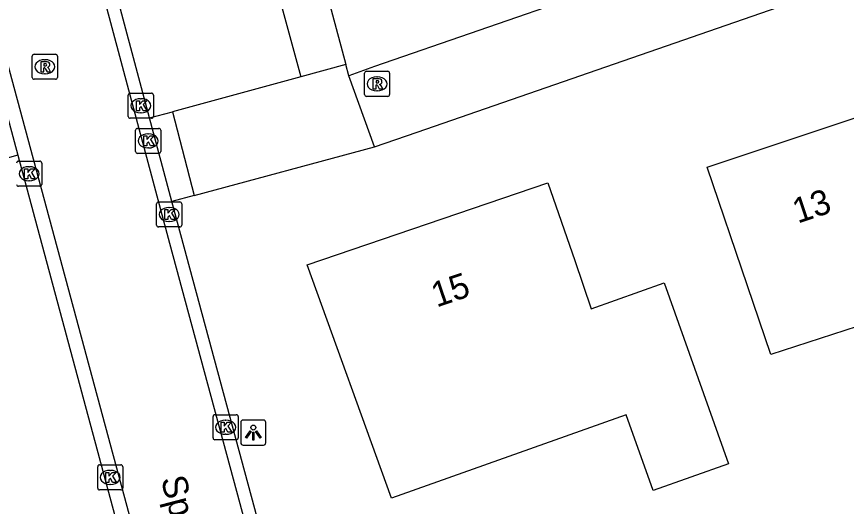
# Model space of a CAD drawing. Extents: x 162675 to 163482, y 379761 to 381227.
# Drawn here: x 162858.2 to 162891.25, y 380588.32 to 380607.84 of the extents above; entities that cross this region are included whole.
import ezdxf

# ---------------------------------------------------------------- set-up
doc = ezdxf.new("R2010")
doc.units = 0
for name, color, linetype in [('IMGEO_Kolk', 7, 'Continuous'), ('IMGEO_Lichtpunt', 7, 'Continuous'), ('IMGEO_Openbare_ruimte_label', 7, 'Continuous'), ('IMGEO_Pand', 7, 'Continuous'), ('IMGEO_Pand_nummerreeks', 7, 'Continuous'), ('IMGEO_Rijbaan_lokaal_gesloten', 7, 'Continuous'), ('IMGEO_Rijbaan_lokaal_open', 7, 'Continuous'), ('IMGEO_Rioolput', 7, 'Continuous'), ('IMGEO_Voetpad_open', 7, 'Continuous')]:
    doc.layers.add(name, color=color, linetype=linetype)

msp = doc.modelspace()

# ---------------------------------------------------------------- linework, layer by layer
at = {"layer": 'IMGEO_Kolk'}
for p, q in [((162862.648, 380603.864), (162862.648, 380604.716)), ((162862.723, 380604.79), (162863.575, 380604.79)), ((162863.136, 380604.57), (162863.161, 380604.57)), ((162863.649, 380604.716), (162863.649, 380603.864)), ((162863.159, 380604.01), (162863.134, 380604.01)), ((162863.575, 380603.79), (162862.723, 380603.79)), ((162862.941, 380602.462), (162862.941, 380603.314)), ((162863.016, 380603.388), (162863.868, 380603.388)), ((162863.942, 380603.314), (162863.942, 380602.462)), ((162863.429, 380603.168), (162863.454, 380603.168)), ((162863.452, 380602.608), (162863.427, 380602.608)), ((162863.868, 380602.388), (162863.016, 380602.388)), ((162858.273, 380602.079), (162859.125, 380602.079)), ((162859.199, 380602.005), (162859.199, 380601.153)), ((162858.686, 380601.859), (162858.711, 380601.859)), ((162858.709, 380601.299), (162858.684, 380601.299)), ((162859.125, 380601.079), (162858.273, 380601.079)), ((162863.777, 380599.53), (162863.777, 380600.382)), ((162863.852, 380600.456), (162864.704, 380600.456)), ((162864.265, 380600.236), (162864.29, 380600.236)), ((162864.778, 380600.382), (162864.778, 380599.53)), ((162864.288, 380599.676), (162864.263, 380599.676)), ((162864.704, 380599.456), (162863.852, 380599.456)), ((162866.099, 380591.975), (162866.951, 380591.975)), ((162866.024, 380591.049), (162866.024, 380591.901)), ((162866.512, 380591.755), (162866.537, 380591.755)), ((162867.025, 380591.901), (162867.025, 380591.049)), ((162866.951, 380590.975), (162866.099, 380590.975)), ((162866.535, 380591.195), (162866.51, 380591.195)), ((162861.428, 380589.051), (162861.428, 380589.903)), ((162861.503, 380589.977), (162862.355, 380589.977)), ((162861.916, 380589.757), (162861.941, 380589.757)), ((162862.429, 380589.903), (162862.429, 380589.051)), ((162861.939, 380589.197), (162861.914, 380589.197)), ((162862.355, 380588.977), (162861.503, 380588.977))]:
    msp.add_line(p, q, dxfattribs=at)
for points in [[(162862.648, 380603.864), (162862.648, 380604.716)], [(162862.723, 380604.79), (162863.575, 380604.79)], [(162863.649, 380604.716), (162863.649, 380603.864)], [(162862.969, 380604.49), (162863.092, 380604.49), (162863.092, 380604.339), (162863.222, 380604.49), (162863.386, 380604.49), (162863.24, 380604.339), (162863.393, 380604.09), (162863.241, 380604.09), (162863.156, 380604.254), (162863.092, 380604.187), (162863.092, 380604.09), (162862.969, 380604.09), (162862.969, 380604.49)], [(162863.575, 380603.79), (162862.723, 380603.79)], [(162862.941, 380602.462), (162862.941, 380603.314)], [(162863.016, 380603.388), (162863.868, 380603.388)], [(162863.942, 380603.314), (162863.942, 380602.462)], [(162863.262, 380603.088), (162863.385, 380603.088), (162863.385, 380602.937), (162863.515, 380603.088), (162863.679, 380603.088), (162863.533, 380602.937), (162863.686, 380602.688), (162863.534, 380602.688), (162863.449, 380602.852), (162863.385, 380602.785), (162863.385, 380602.688), (162863.262, 380602.688), (162863.262, 380603.088)], [(162863.868, 380602.388), (162863.016, 380602.388)], [(162858.273, 380602.079), (162859.125, 380602.079)], [(162859.199, 380602.005), (162859.199, 380601.153)], [(162858.519, 380601.779), (162858.642, 380601.779), (162858.642, 380601.628), (162858.772, 380601.779), (162858.936, 380601.779), (162858.79, 380601.628), (162858.943, 380601.379), (162858.791, 380601.379), (162858.706, 380601.543), (162858.642, 380601.476), (162858.642, 380601.379), (162858.519, 380601.379), (162858.519, 380601.779)], [(162859.125, 380601.079), (162858.273, 380601.079)], [(162863.777, 380599.53), (162863.777, 380600.382)], [(162863.852, 380600.456), (162864.704, 380600.456)], [(162864.778, 380600.382), (162864.778, 380599.53)], [(162864.098, 380600.156), (162864.221, 380600.156), (162864.221, 380600.005), (162864.351, 380600.156), (162864.515, 380600.156), (162864.369, 380600.005), (162864.522, 380599.756), (162864.37, 380599.756), (162864.285, 380599.92), (162864.221, 380599.853), (162864.221, 380599.756), (162864.098, 380599.756), (162864.098, 380600.156)], [(162864.704, 380599.456), (162863.852, 380599.456)], [(162866.099, 380591.975), (162866.951, 380591.975)], [(162866.024, 380591.049), (162866.024, 380591.901)], [(162866.345, 380591.675), (162866.468, 380591.675), (162866.468, 380591.524), (162866.598, 380591.675), (162866.762, 380591.675), (162866.616, 380591.524), (162866.769, 380591.275), (162866.617, 380591.275), (162866.532, 380591.439), (162866.468, 380591.372), (162866.468, 380591.275), (162866.345, 380591.275), (162866.345, 380591.675)], [(162867.025, 380591.901), (162867.025, 380591.049)], [(162866.951, 380590.975), (162866.099, 380590.975)], [(162861.428, 380589.051), (162861.428, 380589.903)], [(162861.503, 380589.977), (162862.355, 380589.977)], [(162861.749, 380589.677), (162861.872, 380589.677), (162861.872, 380589.526), (162862.002, 380589.677), (162862.166, 380589.677), (162862.02, 380589.526), (162862.173, 380589.277), (162862.021, 380589.277), (162861.936, 380589.441), (162861.872, 380589.374), (162861.872, 380589.277), (162861.749, 380589.277), (162861.749, 380589.677)], [(162862.429, 380589.903), (162862.429, 380589.051)], [(162862.355, 380588.977), (162861.503, 380588.977)]]:
    msp.add_lwpolyline(points, dxfattribs=at)
for centre, start, end in [((162862.725, 380604.714), 91.552, 178.448), ((162862.725, 380604.714), 91.552, 178.448), ((162863.573, 380604.714), 1.552, 88.448), ((162863.573, 380604.714), 1.552, 88.448), ((162862.725, 380603.866), 181.552, 268.448), ((162862.725, 380603.866), 181.552, 268.448), ((162863.573, 380603.866), 271.552, 358.448), ((162863.573, 380603.866), 271.552, 358.448), ((162863.018, 380603.312), 91.552, 178.448), ((162863.018, 380603.312), 91.552, 178.448), ((162863.866, 380603.312), 1.552, 88.448), ((162863.866, 380603.312), 1.552, 88.448), ((162863.018, 380602.464), 181.552, 268.448), ((162863.018, 380602.464), 181.552, 268.448), ((162863.866, 380602.464), 271.552, 358.448), ((162863.866, 380602.464), 271.552, 358.448), ((162858.275, 380602.003), 91.552, 178.448), ((162858.275, 380602.003), 91.552, 178.448), ((162859.123, 380602.003), 1.552, 88.448), ((162859.123, 380602.003), 1.552, 88.448), ((162858.275, 380601.155), 181.552, 268.448), ((162858.275, 380601.155), 181.552, 268.448), ((162859.123, 380601.155), 271.552, 358.448), ((162859.123, 380601.155), 271.552, 358.448), ((162863.854, 380600.38), 91.552, 178.448), ((162863.854, 380600.38), 91.552, 178.448), ((162864.702, 380600.38), 1.552, 88.448), ((162864.702, 380600.38), 1.552, 88.448), ((162863.854, 380599.532), 181.552, 268.448), ((162863.854, 380599.532), 181.552, 268.448), ((162864.702, 380599.532), 271.552, 358.448), ((162864.702, 380599.532), 271.552, 358.448), ((162866.101, 380591.899), 91.552, 178.448), ((162866.101, 380591.899), 91.552, 178.448), ((162866.949, 380591.899), 1.552, 88.448), ((162866.949, 380591.899), 1.552, 88.448), ((162866.101, 380591.051), 181.552, 268.448), ((162866.101, 380591.051), 181.552, 268.448), ((162866.949, 380591.051), 271.552, 358.448), ((162866.949, 380591.051), 271.552, 358.448), ((162861.505, 380589.901), 91.552, 178.448), ((162861.505, 380589.901), 91.552, 178.448), ((162862.353, 380589.901), 1.552, 88.448), ((162862.353, 380589.901), 1.552, 88.448), ((162861.505, 380589.053), 181.552, 268.448), ((162861.505, 380589.053), 181.552, 268.448), ((162862.353, 380589.053), 271.552, 358.448), ((162862.353, 380589.053), 271.552, 358.448)]:
    msp.add_arc(centre, 0.0765, start, end, dxfattribs=at)
for centre, major_axis, ratio, start_param, end_param in [((162863.135, 380604.29), (-0.387, 0.002), 0.722429, 4.712389, 7.853982), ((162863.16, 380604.29), (-0.39, 0.002), 0.717154, 1.570796, 4.712389), ((162863.428, 380602.888), (-0.387, 0.002), 0.722429, 4.712389, 7.853982), ((162863.453, 380602.888), (-0.39, 0.002), 0.717154, 1.570796, 4.712389), ((162858.685, 380601.579), (-0.387, 0.002), 0.722429, 4.712389, 7.853982), ((162858.71, 380601.579), (-0.39, 0.002), 0.717154, 1.570796, 4.712389), ((162864.264, 380599.956), (-0.387, 0.002), 0.722429, 4.712389, 7.853982), ((162864.289, 380599.956), (-0.39, 0.002), 0.717154, 1.570796, 4.712389), ((162866.511, 380591.475), (-0.387, 0.002), 0.722429, 4.712389, 7.853982), ((162866.536, 380591.475), (-0.39, 0.002), 0.717154, 1.570796, 4.712389), ((162861.915, 380589.477), (-0.387, 0.002), 0.722429, 4.712389, 7.853982), ((162861.94, 380589.477), (-0.39, 0.002), 0.717154, 1.570796, 4.712389)]:
    msp.add_ellipse(centre, major_axis=major_axis, ratio=ratio, start_param=start_param, end_param=end_param, dxfattribs=at)
at = {"layer": 'IMGEO_Lichtpunt'}
for p, q in [((162867.129, 380591.666), (162867.129, 380590.859)), ((162867.129, 380591.666), (162867.129, 380590.859)), ((162868.031, 380591.761), (162867.223, 380591.761)), ((162868.031, 380591.761), (162867.223, 380591.761)), ((162868.125, 380590.859), (162868.125, 380591.666)), ((162868.125, 380590.859), (162868.125, 380591.666)), ((162867.223, 380590.765), (162868.031, 380590.765)), ((162867.223, 380590.765), (162868.031, 380590.765))]:
    msp.add_line(p, q, dxfattribs=at)
for points in [[(162867.503, 380591.33), (162867.542, 380591.302), (162867.354, 380591.04), (162867.316, 380591.067), (162867.503, 380591.33)], [(162867.715, 380591.302), (162867.753, 380591.329), (162867.94, 380591.067), (162867.901, 380591.039), (162867.715, 380591.302)], [(162867.605, 380591.282), (162867.652, 380591.282), (162867.652, 380590.96), (162867.605, 380590.96), (162867.605, 380591.282)]]:
    msp.add_lwpolyline(points, dxfattribs=at)
msp.add_circle((162867.628, 380591.464), 0.0994, dxfattribs=at)
for centre, start, end in [((162867.223, 380591.666), 90, 180), ((162867.223, 380591.666), 90, 180), ((162868.031, 380591.666), 0, 90), ((162868.031, 380591.666), 0, 90), ((162867.223, 380590.859), 180, 270), ((162867.223, 380590.859), 180, 270), ((162868.031, 380590.859), 270, 0), ((162868.031, 380590.859), 270, 360)]:
    msp.add_arc(centre, 0.0946, start, end, dxfattribs=at)
at = {"layer": 'IMGEO_Pand'}
for points in [[(162898.236, 380596.035), (162895.097, 380595.017), (162894.634, 380596.444), (162888.242, 380594.37), (162887.313, 380597.109), (162885.707, 380601.844), (162892.242, 380604.023), (162892.792, 380602.375), (162895.857, 380603.369), (162897.399, 380598.613), (162898.236, 380596.035)], [(162886.558, 380590.022), (162883.552, 380588.954), (162882.481, 380591.969), (162873.133, 380588.648), (162869.768, 380597.949), (162879.364, 380601.221), (162880.43, 380598.118), (162881.089, 380596.198), (162883.997, 380597.231), (162886.558, 380590.022)]]:
    msp.add_lwpolyline(points, dxfattribs=at)
at = {"layer": 'IMGEO_Rijbaan_lokaal_gesloten'}
for points in [[(162847.107, 380663.14), (162858.479, 380620.583), (162864.293, 380598.811), (162886.907, 380515.067), (162890.125, 380503.167)], [(162842.816, 380661.994), (162845.2, 380653.071), (162853.834, 380620.756), (162875.558, 380540.207)]]:
    msp.add_lwpolyline(points, dxfattribs=at)
at = {"layer": 'IMGEO_Rijbaan_lokaal_open'}
for points in [[(162872.455, 380602.652), (162874.152, 380603.239), (162904.943, 380613.922), (162924.514, 380620.67), (162922.445, 380627.013)], [(162918.864, 380621.921), (162905.704, 380617.341), (162872.456, 380605.847), (162871.429, 380605.476)], [(162863.498, 380603.804), (162860.275, 380615.873)], [(162871.308, 380605.93), (162869.521, 380605.443)], [(162871.429, 380605.476), (162871.308, 380605.93)], [(162857.345, 380605.64), (162858.243, 380602.314)], [(162869.521, 380605.443), (162864.406, 380604.051)], [(162872.455, 380602.652), (162871.429, 380605.476)], [(162864.406, 380604.051), (162865.273, 380600.713)], [(162864.386, 380600.474), (162863.498, 380603.804)], [(162865.273, 380600.713), (162872.455, 380602.652)], [(162858.243, 380602.314), (162862.096, 380587.993)], [(162876.524, 380555.474), (162876.183, 380556.737), (162864.386, 380600.474)]]:
    msp.add_lwpolyline(points, dxfattribs=at)
at = {"layer": 'IMGEO_Rioolput'}
for p, q in [((162858.824, 380605.417), (162858.824, 380606.269)), ((162858.899, 380606.343), (162859.751, 380606.343)), ((162859.825, 380606.269), (162859.825, 380605.417)), ((162859.312, 380606.123), (162859.337, 380606.123)), ((162859.335, 380605.563), (162859.31, 380605.563)), ((162872.058, 380604.735), (162872.058, 380605.587)), ((162872.133, 380605.661), (162872.985, 380605.661)), ((162873.059, 380605.587), (162873.059, 380604.735)), ((162859.751, 380605.343), (162858.899, 380605.343)), ((162872.546, 380605.441), (162872.571, 380605.441)), ((162872.569, 380604.881), (162872.544, 380604.881)), ((162872.985, 380604.661), (162872.133, 380604.661))]:
    msp.add_line(p, q, dxfattribs=at)
for points in [[(162858.824, 380605.417), (162858.824, 380606.269)], [(162858.899, 380606.343), (162859.751, 380606.343)], [(162859.825, 380606.269), (162859.825, 380605.417)], [(162859.413, 380606.041), (162859.161, 380606.043), (162859.161, 380605.643)], [(162859.339, 380605.962), (162859.285, 380605.962), (162859.285, 380605.881)], [(162859.285, 380605.881), (162859.337, 380605.881)], [(162859.161, 380605.643), (162859.285, 380605.643), (162859.285, 380605.805), (162859.296, 380605.805)], [(162859.343, 380605.776), (162859.414, 380605.643), (162859.554, 380605.643), (162859.489, 380605.769)], [(162872.058, 380604.735), (162872.058, 380605.587)], [(162872.133, 380605.661), (162872.985, 380605.661)], [(162873.059, 380605.587), (162873.059, 380604.735)], [(162859.751, 380605.343), (162858.899, 380605.343)], [(162872.647, 380605.359), (162872.395, 380605.361), (162872.395, 380604.961)], [(162872.573, 380605.28), (162872.519, 380605.28), (162872.519, 380605.199)], [(162872.519, 380605.199), (162872.571, 380605.199)], [(162872.395, 380604.961), (162872.519, 380604.961), (162872.519, 380605.123), (162872.53, 380605.123)], [(162872.577, 380605.094), (162872.648, 380604.961), (162872.788, 380604.961), (162872.723, 380605.087)], [(162872.985, 380604.661), (162872.133, 380604.661)]]:
    msp.add_lwpolyline(points, dxfattribs=at)
for centre, radius, start, end in [((162858.901, 380606.267), 0.0765, 91.552, 178.448), ((162858.901, 380606.267), 0.0765, 91.552, 178.448), ((162859.749, 380606.267), 0.0765, 1.552, 88.448), ((162859.749, 380606.267), 0.0765, 1.552, 88.448), ((162859.321, 380606.07), 0.19, 274.7715, 282.9687), ((162859.345, 380605.866), 0.0964, 77.0061, 93.1865), ((162859.359, 380605.923), 0.0378, 276.6634, 79.6772), ((162859.412, 380605.931), 0.109, 350.3612, 89.416), ((162859.41, 380605.931), 0.112, 277.5842, 350.9817), ((162859.295, 380605.752), 0.0533, 26.0293, 88.6989), ((162859.394, 380605.716), 0.108, 29.5134, 73.7905), ((162872.135, 380605.585), 0.0765, 91.552, 178.448), ((162872.135, 380605.585), 0.0765, 91.552, 178.448), ((162872.983, 380605.585), 0.0765, 1.552, 88.448), ((162872.983, 380605.585), 0.0765, 1.552, 88.448), ((162858.901, 380605.419), 0.0765, 181.552, 268.448), ((162858.901, 380605.419), 0.0765, 181.552, 268.448), ((162859.749, 380605.419), 0.0765, 271.552, 358.448), ((162859.749, 380605.419), 0.0765, 271.552, 358.448), ((162872.555, 380605.388), 0.19, 274.7715, 282.9687), ((162872.579, 380605.184), 0.0964, 77.0061, 93.1865), ((162872.593, 380605.241), 0.0378, 276.6634, 79.6772), ((162872.646, 380605.249), 0.109, 350.3612, 89.416), ((162872.644, 380605.249), 0.112, 277.5842, 350.9817), ((162872.529, 380605.07), 0.0533, 26.0293, 88.6989), ((162872.628, 380605.034), 0.108, 29.5134, 73.7905), ((162872.135, 380604.737), 0.0765, 181.552, 268.448), ((162872.135, 380604.737), 0.0765, 181.552, 268.448), ((162872.983, 380604.737), 0.0765, 271.552, 358.448), ((162872.983, 380604.737), 0.0765, 271.552, 358.448)]:
    msp.add_arc(centre, radius, start, end, dxfattribs=at)
for centre, major_axis, ratio, start_param, end_param in [((162859.311, 380605.843), (-0.387, 0.002), 0.722429, 4.712389, 7.853982), ((162859.336, 380605.843), (-0.39, 0.002), 0.717154, 1.570796, 4.712389), ((162872.545, 380605.161), (-0.387, 0.002), 0.722429, 4.712389, 7.853982), ((162872.57, 380605.161), (-0.39, 0.002), 0.717154, 1.570796, 4.712389)]:
    msp.add_ellipse(centre, major_axis=major_axis, ratio=ratio, start_param=start_param, end_param=end_param, dxfattribs=at)
at = {"layer": 'IMGEO_Voetpad_open'}
for points in [[(162868.09, 380617.967), (162871.308, 380605.93)], [(162866.246, 380617.473), (162869.521, 380605.443)], [(162863.498, 380603.804), (162864.406, 380604.051)], [(162858.243, 380602.314), (162857.351, 380602.071)], [(162865.273, 380600.713), (162864.386, 380600.474)]]:
    msp.add_lwpolyline(points, dxfattribs=at)

# ---------------------------------------------------------------- texts
at = {"layer": 'IMGEO_Openbare_ruimte_label'}
msp.add_text('Sporkenhoutlaan', height=1, rotation=284.6619, dxfattribs=at).set_placement((162863.941, 380589.409))
at = {"layer": 'IMGEO_Pand_nummerreeks'}
for s, rotation, p in [('13', 18.4402, (162889.314, 380599.589)), ('15', 18.8281, (162874.929, 380596.243))]:
    msp.add_text(s, height=1, rotation=rotation, dxfattribs=at).set_placement(p)

doc.saveas('drawing.dxf')
